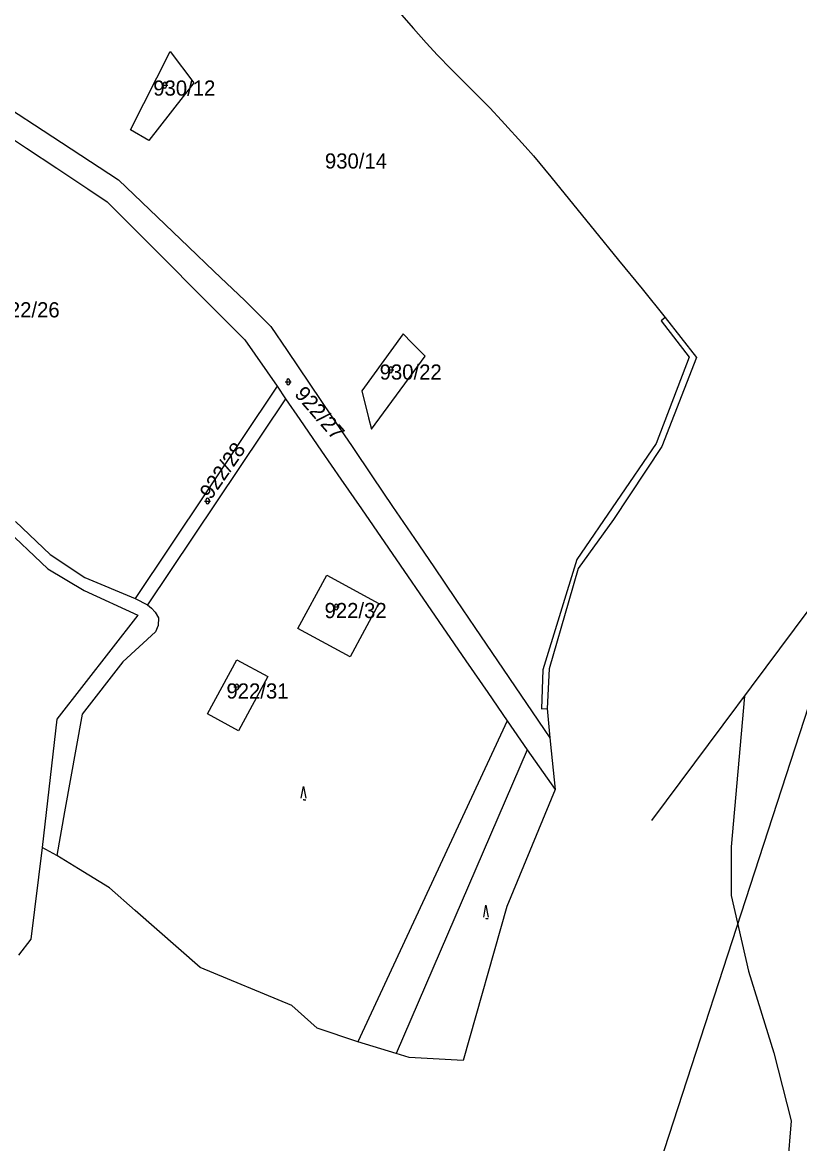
# Model space of a CAD drawing. Extents: x -564810 to -550519, y -1045831 to -1034011.
# Drawn here: x -555730.3 to -555469.2, y -1036644 to -1036267 of the extents above; entities that cross this region are included whole.
import ezdxf

# ---------------------------------------------------------------- set-up
doc = ezdxf.new("R2010")
doc.units = 0
for name, color, linetype in [('KN stav', 7, 'Continuous'), ('Parcelní čísla', 7, 'Continuous'), ('Vrstva 16', 7, 'Continuous'), ('Vrstva 35', 7, 'Continuous'), ('Vrstva 4', 7, 'Continuous'), ('zamokř ploch', 7, 'Continuous')]:
    doc.layers.add(name, color=color, linetype=linetype)

msp = doc.modelspace()

# ---------------------------------------------------------------- linework, layer by layer
at = {"layer": 'KN stav'}
for p, q in [((-555602.97, -1036264.5), (-555598.96, -1036269.1)), ((-555598.96, -1036269.1), (-555594.69, -1036273.84)), ((-555693.97, -1036303.09), (-555680.63, -1036276.84)), ((-555680.63, -1036276.84), (-555672.76, -1036287.34)), ((-555594.69, -1036273.84), (-555590.88, -1036278.08)), ((-555590.88, -1036278.08), (-555586.25, -1036282.7)), ((-555586.25, -1036282.7), (-555573.2, -1036295.72)), ((-555672.76, -1036287.34), (-555687.8, -1036306.72)), ((-555734.66, -1036295.97), (-555723.32, -1036303.4)), ((-555573.2, -1036295.72), (-555569.36, -1036299.95)), ((-555743.22, -1036299.77), (-555728.95, -1036309.28)), ((-555569.36, -1036299.95), (-555561.39, -1036308.73)), ((-555723.32, -1036303.4), (-555713.94, -1036309.54)), ((-555687.8, -1036306.72), (-555693.97, -1036303.09)), ((-555728.95, -1036309.28), (-555718.8, -1036316.04)), ((-555713.94, -1036309.54), (-555698.06, -1036319.95)), ((-555561.39, -1036308.73), (-555558.56, -1036311.85)), ((-555558.56, -1036311.85), (-555552.81, -1036318.91)), ((-555718.8, -1036316.04), (-555708.32, -1036323.03)), ((-555552.81, -1036318.91), (-555545.02, -1036328.47)), ((-555698.06, -1036319.95), (-555674.56, -1036342.42)), ((-555708.32, -1036323.03), (-555701.8, -1036327.37)), ((-555701.8, -1036327.37), (-555699.08, -1036330.1)), ((-555699.08, -1036330.1), (-555689.42, -1036339.8)), ((-555545.02, -1036328.47), (-555538.16, -1036336.89)), ((-555538.16, -1036336.89), (-555530, -1036346.91)), ((-555689.42, -1036339.8), (-555681.23, -1036348.02)), ((-555674.56, -1036342.42), (-555665.84, -1036350.77)), ((-555681.23, -1036348.02), (-555672.48, -1036356.8)), ((-555530, -1036346.91), (-555522.08, -1036356.63)), ((-555665.84, -1036350.77), (-555655.63, -1036360.53)), ((-555522.08, -1036356.63), (-555514.29, -1036366.19)), ((-555672.48, -1036356.8), (-555663.34, -1036365.98)), ((-555655.63, -1036360.53), (-555648.5, -1036367.58)), ((-555663.34, -1036365.98), (-555655.56, -1036373.79)), ((-555648.5, -1036367.58), (-555646.82, -1036369.24)), ((-555514.29, -1036366.19), (-555503.78, -1036379.71)), ((-555646.82, -1036369.24), (-555641.37, -1036377.3)), ((-555602.33, -1036371.73), (-555616.26, -1036390.86)), ((-555599.42, -1036374.7), (-555602.33, -1036371.73)), ((-555655.56, -1036373.79), (-555644.74, -1036389.28)), ((-555599.42, -1036374.7), (-555595.04, -1036379.19)), ((-555641.37, -1036377.3), (-555626.32, -1036399.58)), ((-555613.02, -1036403.83), (-555595.04, -1036379.19)), ((-555503.78, -1036379.71), (-555515.46, -1036409.6)), ((-555644.74, -1036389.28), (-555692.48, -1036460.69)), ((-555644.74, -1036389.28), (-555641.9, -1036393.57)), ((-555641.9, -1036393.57), (-555688.25, -1036462.88)), ((-555641.9, -1036393.57), (-555637.14, -1036400.49)), ((-555616.26, -1036390.86), (-555613.99, -1036399.96)), ((-555637.14, -1036400.49), (-555629.79, -1036411.18)), ((-555626.32, -1036399.58), (-555619.55, -1036409.61)), ((-555613.99, -1036399.96), (-555613.02, -1036403.83)), ((-555629.79, -1036411.18), (-555623.33, -1036420.56)), ((-555619.55, -1036409.61), (-555612.69, -1036419.76)), ((-555515.46, -1036409.6), (-555531.71, -1036434.13)), ((-555623.33, -1036420.56), (-555616.43, -1036430.59)), ((-555612.69, -1036419.76), (-555605.92, -1036429.74)), ((-555616.43, -1036430.59), (-555581.27, -1036481.69)), ((-555605.92, -1036429.74), (-555598.59, -1036440.53)), ((-555732.63, -1036434.78), (-555721.02, -1036445.88)), ((-555531.71, -1036434.13), (-555543.52, -1036450.65)), ((-555737.31, -1036435.93), (-555721.73, -1036450.78)), ((-555598.59, -1036440.53), (-555592.11, -1036450.09)), ((-555721.02, -1036445.88), (-555709.35, -1036453.69)), ((-555721.73, -1036450.78), (-555709.61, -1036458.08)), ((-555592.11, -1036450.09), (-555584.67, -1036461.04)), ((-555543.52, -1036450.65), (-555546.67, -1036461.47)), ((-555709.35, -1036453.69), (-555692.48, -1036460.69)), ((-555637.77, -1036470.77), (-555628.06, -1036452.87)), ((-555628.06, -1036452.87), (-555610.53, -1036462.38)), ((-555709.61, -1036458.08), (-555691.53, -1036466.35)), ((-555692.48, -1036460.69), (-555688.25, -1036462.88)), ((-555584.67, -1036461.04), (-555578.27, -1036470.47)), ((-555546.67, -1036461.47), (-555553.34, -1036484.39)), ((-555688.25, -1036462.88), (-555686.95, -1036463.92)), ((-555686.95, -1036463.92), (-555685.69, -1036465.27)), ((-555685.69, -1036465.27), (-555684.65, -1036467.26)), ((-555610.53, -1036462.38), (-555620.24, -1036480.28)), ((-555691.53, -1036466.35), (-555718.8, -1036501.31)), ((-555684.74, -1036469.74), (-555685.56, -1036471.95)), ((-555684.65, -1036467.26), (-555684.74, -1036469.74)), ((-555685.56, -1036471.95), (-555696.56, -1036482.02)), ((-555620.24, -1036480.28), (-555637.77, -1036470.77)), ((-555578.27, -1036470.47), (-555570.67, -1036481.68)), ((-555696.56, -1036482.02), (-555710.26, -1036499.62)), ((-555668.16, -1036499.53), (-555658.25, -1036481.29)), ((-555658.25, -1036481.29), (-555647.84, -1036486.94)), ((-555581.27, -1036481.69), (-555573.98, -1036492.28)), ((-555570.67, -1036481.68), (-555553.08, -1036507.59)), ((-555553.34, -1036484.39), (-555553.99, -1036497.73)), ((-555647.84, -1036486.94), (-555657.75, -1036505.18)), ((-555573.98, -1036492.28), (-555567.43, -1036501.81)), ((-555710.26, -1036499.62), (-555716.13, -1036532.42)), ((-555657.75, -1036505.18), (-555668.16, -1036499.53)), ((-555553.99, -1036497.73), (-555553.08, -1036507.59)), ((-555718.8, -1036501.31), (-555723.7, -1036544.47)), ((-555567.43, -1036501.81), (-555560.72, -1036511.62)), ((-555553.08, -1036507.59), (-555552.62, -1036511.91)), ((-555560.72, -1036511.62), (-555551.25, -1036524.98)), ((-555552.62, -1036511.91), (-555551.25, -1036524.98)), ((-555716.13, -1036532.42), (-555718.76, -1036547.12)), ((-555723.7, -1036544.47), (-555727.48, -1036575.25)), ((-555718.76, -1036547.12), (-555723.7, -1036544.47)), ((-555727.48, -1036575.25), (-555731.69, -1036580.6))]:
    msp.add_line(p, q, dxfattribs=at)
at = {"layer": 'Vrstva 16'}
msp.add_lwpolyline([(-556015.05, -1038013.18), (-556091.56, -1037870.11), (-556133.91, -1037708.09), (-556133.91, -1037680.68), (-556113.98, -1037521.15), (-555996.9, -1037316.01), (-555869.83, -1037156.49), (-555752.74, -1037049.31), (-555625.67, -1036867.35), (-555516.05, -1036650.5), (-555446.29, -1036436.13), (-555351.61, -1036199.34), (-555262.93, -1036021.12), (-555200.65, -1035941.36), (-555078.57, -1035784.33), (-555036.21, -1035719.52), (-554909.15, -1035614.83)], dxfattribs=at)
at = {"layer": 'Vrstva 35'}
for points in [[(-555237.08, -1035968.23), (-555237.73, -1036012.65), (-555244.26, -1036050.54), (-555259.09, -1036113.57), (-555259.74, -1036129.25), (-555259.74, -1036155.38), (-555257.78, -1036181.51), (-555264.31, -1036212.87), (-555278.03, -1036248.15), (-555304.8, -1036299.1), (-555323.74, -1036327.19), (-555351.16, -1036360.25), (-555367.49, -1036373.31), (-555383.81, -1036381.8), (-555405.36, -1036392.91), (-555424.3, -1036403.36), (-555443.24, -1036428.84), (-555461.52, -1036458.24), (-555518.98, -1036535.32)], [(-555487.64, -1036493.51), (-555492.21, -1036544.2), (-555492.21, -1036560.53), (-555486.33, -1036586.01), (-555477.85, -1036613.45), (-555471.97, -1036636.31), (-555473.27, -1036651.34), (-555482.42, -1036665.71), (-555506.58, -1036689.23), (-555528.78, -1036714.05), (-555559.47, -1036736.26)]]:
    msp.add_lwpolyline(points, dxfattribs=at)
at = {"layer": 'Vrstva 4'}
for p, q in [((-555514.29, -1036366.19), (-555515.67, -1036367.39)), ((-555515.67, -1036367.39), (-555506.3, -1036379.52)), ((-555506.3, -1036379.52), (-555517.31, -1036408.58)), ((-555517.31, -1036408.58), (-555544, -1036447.58)), ((-555544, -1036447.58), (-555555.39, -1036484.72)), ((-555555.39, -1036484.72), (-555555.84, -1036497.86)), ((-555555.84, -1036497.86), (-555553.99, -1036497.73)), ((-555567.43, -1036501.81), (-555617.61, -1036609.75)), ((-555560.72, -1036511.62), (-555604.74, -1036613.72)), ((-555551.25, -1036524.98), (-555567.52, -1036564.32)), ((-555711.51, -1036551.58), (-555718.76, -1036547.12)), ((-555701.1, -1036557.99), (-555711.51, -1036551.58)), ((-555692.47, -1036565.57), (-555701.1, -1036557.99)), ((-555670.56, -1036584.82), (-555692.47, -1036565.57)), ((-555567.52, -1036564.32), (-555582.27, -1036616.08)), ((-555639.79, -1036597.61), (-555670.56, -1036584.82)), ((-555631.26, -1036605.16), (-555639.79, -1036597.61)), ((-555617.61, -1036609.75), (-555631.26, -1036605.16)), ((-555604.74, -1036613.72), (-555617.61, -1036609.75)), ((-555600.39, -1036615.09), (-555604.74, -1036613.72)), ((-555582.27, -1036616.08), (-555600.39, -1036615.09))]:
    msp.add_line(p, q, dxfattribs=at)
at = {"layer": 'zamokř ploch'}
for p, q in [((-555683.5, -1036288.16), (-555681.5, -1036288.16)), ((-555683, -1036288.66), (-555683, -1036287.66)), ((-555682, -1036287.66), (-555682, -1036288.66)), ((-555607.54, -1036383.79), (-555605.54, -1036383.79)), ((-555607.04, -1036383.29), (-555607.04, -1036384.29)), ((-555606.04, -1036383.29), (-555606.04, -1036384.29)), ((-555642, -1036387.9), (-555640, -1036387.9)), ((-555641.5, -1036387.4), (-555641.5, -1036388.4)), ((-555640.5, -1036387.4), (-555640.5, -1036388.4)), ((-555669.12, -1036427.94), (-555667.12, -1036427.94)), ((-555668.62, -1036428.44), (-555668.62, -1036427.44)), ((-555667.62, -1036427.44), (-555667.62, -1036428.44)), ((-555625.86, -1036463.57), (-555623.86, -1036463.57)), ((-555625.36, -1036464.07), (-555625.36, -1036463.07)), ((-555624.36, -1036463.07), (-555624.36, -1036464.07)), ((-555659.26, -1036490.47), (-555657.26, -1036490.47)), ((-555658.76, -1036490.97), (-555658.76, -1036489.97)), ((-555657.76, -1036489.97), (-555657.76, -1036490.97))]:
    msp.add_line(p, q, dxfattribs=at)
for points in [[(-555636.6, -1036527.89), (-555635.9, -1036523.89), (-555635.1, -1036527.89)], [(-555635.9, -1036528.19), (-555635.9, -1036528.39), (-555635.1, -1036528.39)], [(-555575.31, -1036567.85), (-555574.61, -1036563.85), (-555573.81, -1036567.85)], [(-555574.61, -1036568.15), (-555574.61, -1036568.35), (-555573.81, -1036568.35)]]:
    msp.add_lwpolyline(points, dxfattribs=at)
for centre, start, end in [((-555682.5, -1036287.66), 0, 180), ((-555682.5, -1036288.66), 180, 0), ((-555606.54, -1036383.29), 0, 180), ((-555606.54, -1036384.29), 180, 0), ((-555641, -1036387.4), 0, 180), ((-555641, -1036388.4), 180, 0), ((-555668.12, -1036427.44), 0, 180), ((-555668.12, -1036428.44), 180, 0), ((-555624.86, -1036463.07), 0, 180), ((-555624.86, -1036464.07), 180, 0), ((-555658.26, -1036489.97), 0, 180), ((-555658.26, -1036490.97), 180, 0)]:
    msp.add_arc(centre, 0.5, start, end, dxfattribs=at)

# ---------------------------------------------------------------- texts
at = {"layer": 'Parcelní čísla'}
for s, p in [('930/12', (-555686.36, -1036291.64)), ('930/14', (-555628.67, -1036316.16)), ('922/26', (-555738.67, -1036366.2)), ('930/22', (-555610.28, -1036387.12)), ('922/32', (-555628.79, -1036467.32)), ('922/31', (-555661.76, -1036494.36))]:
    msp.add_text(s, height=5.1, dxfattribs=at).set_placement(p)
for s, rotation, p in [('922/27', 310.8938, (-555639.17, -1036392.13)), ('922/28', 55.3706, (-555666.96, -1036427.72))]:
    msp.add_text(s, height=5.1, rotation=rotation, dxfattribs=at).set_placement(p)

doc.saveas('drawing.dxf')
